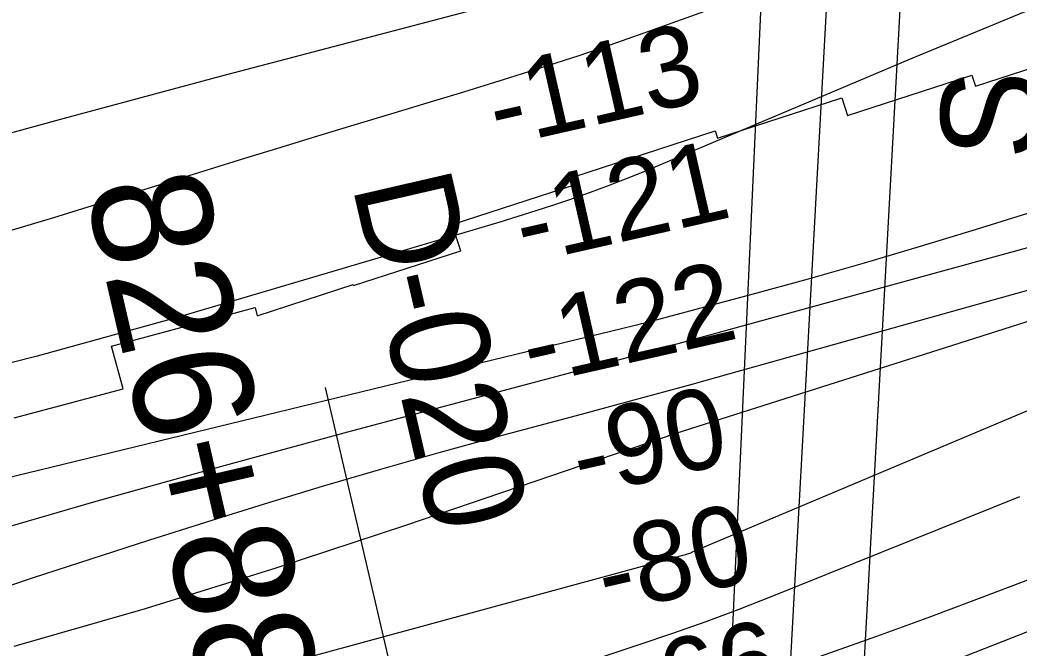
# Model space of a CAD drawing. Extents: x 3651524 to 3689615, y 505651 to 531377.
# Drawn here: x 3670422 to 3671256, y 513745 to 514269 of the extents above; entities that cross this region are included whole.
import ezdxf

# ---------------------------------------------------------------- set-up
doc = ezdxf.new("R2010")
doc.units = 0
for name, color, linetype in [('V-RIVR-RANG', 7, 'Continuous'), ('V-RIVR-RANG-IDEN', 7, 'Continuous'), ('V-RRAP-RVMT', 7, 'Continuous'), ('V-SURV-IDEN', 7, 'Continuous'), ('V-TOPO-MAJR', 7, 'Continuous'), ('V-TOPO-MINR', 7, 'Continuous'), ('V-UTIL-IDEN', 7, 'Continuous'), ('V-UTIL-LINE', 7, 'Continuous')]:
    doc.layers.add(name, color=color, linetype=linetype)

msp = doc.modelspace()

# ---------------------------------------------------------------- linework, layer by layer
at = {"layer": 'V-RIVR-RANG'}
msp.add_line((3670849.176, 513222.315), (3670676.721, 513962.49), dxfattribs=at)
at = {"layer": 'V-RRAP-RVMT'}
msp.add_lwpolyline([(3670416.905, 513937.143), (3670507.708, 513961.468), (3670498.161, 513997.086), (3670617.936, 514029.18), (3670619.752, 514022.403), (3670699.857, 514048.447), (3670700.131, 514047.601), (3670789.541, 514076.67), (3670782.417, 514098.541), (3670886.082, 514132.225), (3670884.055, 514138.464), (3671001.986, 514176.782), (3671003.964, 514170.695), (3671107.629, 514204.377), (3671112.476, 514189.461), (3671216.142, 514223.139), (3671219.136, 514213.923), (3671308.556, 514242.973)], dxfattribs=at)
at = {"layer": 'V-TOPO-MAJR'}
for points in [[(3670861.279, 514293.844), (3670588.915, 514222.042), (3670457.501, 514186.844), (3670326.278, 514150.958), (3670195.342, 514114.039), (3670064.598, 514076.432), (3669814.546, 514003.441), (3669808.955, 514001.875), (3669803.343, 514000.391), (3669797.7, 513999.03), (3669792.036, 513997.751), (3669786.345, 513996.604), (3669780.637, 513995.55), (3669774.905, 513994.636), (3669769.158, 513993.816), (3669736.61, 513989.578), (3669714.575, 513986.713), (3669692.54, 513983.854), (3669670.504, 513981.004), (3669648.467, 513978.16), (3668981.738, 513892.242)], [(3670389.013, 513789.208), (3670433.078, 513803.735), (3670481.182, 513819.449), (3670529.34, 513834.991), (3670577.582, 513850.272), (3670625.879, 513865.38), (3670674.3, 513880.072), (3670722.831, 513894.381), (3670771.528, 513908.117), (3670820.335, 513921.471), (3670890.245, 513940.157), (3670921.069, 513948.457), (3670951.872, 513956.832), (3670982.644, 513965.321), (3671013.395, 513973.886), (3671315.445, 514058.61)], [(3670339.594, 513466.549), (3670430.602, 513490.586), (3670634.797, 513545.395), (3670674.591, 513556.164), (3670714.355, 513567.041), (3670754.074, 513578.082), (3670793.764, 513589.232), (3670799.177, 513590.765), (3670836.029, 513601.569), (3670872.738, 513612.828), (3670909.231, 513624.766), (3670945.581, 513637.157), (3670956.54, 513641.007), (3670987.24, 513651.979), (3671017.859, 513663.171), (3671048.355, 513674.693), (3671078.769, 513686.436), (3671250.053, 513753.632), (3671366.096, 513799.015)]]:
    msp.add_lwpolyline(points, dxfattribs=at)
at = {"layer": 'V-TOPO-MINR'}
for points in [[(3671394.997, 514420.608), (3670951.027, 514261.249), (3670919.668, 514250.238), (3670888.21, 514239.52), (3670856.607, 514229.242), (3670824.906, 514219.255), (3670822.167, 514218.413), (3670791.754, 514209.095), (3670761.33, 514199.814), (3670730.889, 514190.589), (3670700.437, 514181.401), (3670669.989, 514172.201), (3670639.556, 514162.947), (3670609.148, 514153.614), (3670578.757, 514144.227), (3670449.615, 514104.156), (3670354.376, 514075.764)], [(3670408.429, 513886.371), (3670935.155, 514014.491), (3670936.933, 514014.929), (3670940.482, 514015.835), (3670942.253, 514016.301), (3671032.82, 514040.48), (3671079.789, 514053.334), (3671126.645, 514066.576), (3671173.333, 514080.4), (3671219.908, 514094.613), (3671967.224, 514327.768)], [(3671290.654, 514288.944), (3671164.546, 514236.483), (3670942.392, 514142.654), (3670927.574, 514136.584), (3670912.674, 514130.728), (3670897.651, 514125.196), (3670882.547, 514119.879), (3670881.942, 514119.673), (3670867.05, 514114.708), (3670852.121, 514109.86), (3670837.137, 514105.188), (3670822.115, 514100.632), (3670807.065, 514096.166), (3670792.014, 514091.701), (3670776.963, 514087.239), (3670761.911, 514082.779), (3670554.952, 514021.474), (3670435.919, 513988.518), (3670316.22, 513958.429)], [(3670380.59, 513837.244), (3670485.274, 513867.547), (3670590.247, 513896.828), (3670695.415, 513925.426), (3670917.093, 513984.548), (3670930.557, 513988.155), (3670944.016, 513991.782), (3670957.466, 513995.44), (3670970.911, 513999.119), (3671948.8, 514267.834)], [(3670416.814, 513746.589), (3670526.489, 513777.966), (3670635.409, 513811.875), (3670743.824, 513847.473), (3670958.805, 513920.83), (3670962.093, 513921.92), (3670962.643, 513922.096), (3670963.193, 513922.272), (3672010.006, 514255.661)], [(3670360.686, 513653.466), (3670485.333, 513688.549), (3670610.149, 513723.038), (3670973.039, 513821.917), (3670974.9, 513822.426), (3670977.077, 513823.024), (3670981.624, 513824.571), (3670982.367, 513824.87), (3670983.107, 513825.176), (3671332.224, 513972.596)], [(3670420.875, 513593.229), (3670483.967, 513612.087), (3670537.416, 513627.916), (3670590.917, 513643.565), (3670644.496, 513658.944), (3670698.127, 513674.144), (3670709.594, 513677.362), (3670757.439, 513691.119), (3670805.163, 513705.278), (3670852.703, 513720.041), (3670900.121, 513735.205), (3670938.593, 513747.778), (3670966.581, 513757.239), (3670994.432, 513767.075), (3671022.078, 513777.473), (3671049.587, 513788.246), (3671256.075, 513871.53)], [(3670408.243, 513525.556), (3670492.265, 513551.953), (3670576.348, 513578.155), (3670660.522, 513604.062), (3670744.756, 513629.772), (3670991.075, 513704.482), (3670999.282, 513707.029), (3671007.466, 513709.644), (3671015.617, 513712.364), (3671023.745, 513715.152), (3671093.735, 513739.665), (3671136.764, 513754.97), (3671179.69, 513770.553), (3671222.463, 513786.553), (3671265.134, 513802.831)]]:
    msp.add_lwpolyline(points, dxfattribs=at)
at = {"layer": 'V-UTIL-LINE'}
for p, q in [((3671114.334, 513513.17), (3671243.607, 515875.984)), ((3671004.61, 513498.805), (3671112.337, 515861.622)), ((3671052.111, 513497.613), (3671181.383, 515860.43))]:
    msp.add_line(p, q, dxfattribs=at)

# ---------------------------------------------------------------- texts
at = {"layer": 'V-RIVR-RANG'}
for s, p in [('-113', (3670820.43, 514162.95)), ('-121', (3670842.634, 514065.446)), ('-122', (3670848.377, 513964.197)), ('-90', (3670890.129, 513871.143)), ('-80', (3670911.047, 513773.347)), ('-66', (3670934.794, 513676.194))]:
    msp.add_text(s, height=67, rotation=12.819611, dxfattribs=at).set_placement(p)
at = {"layer": 'V-RIVR-RANG-IDEN'}
msp.add_text('D-020', height=83, rotation=282.973326, dxfattribs=at).set_placement((3670698.76, 514131.499))
at = {"layer": 'V-SURV-IDEN'}
msp.add_text('826+88.9', height=100, rotation=282.990317, dxfattribs=at).set_placement((3670475.475, 514129.562))
at = {"layer": 'V-UTIL-IDEN'}
msp.add_text('S. BELL T. & T.', height=82.99983, rotation=87.616334, dxfattribs=at).set_placement((3671271.814, 514151.887))

doc.saveas('drawing.dxf')
